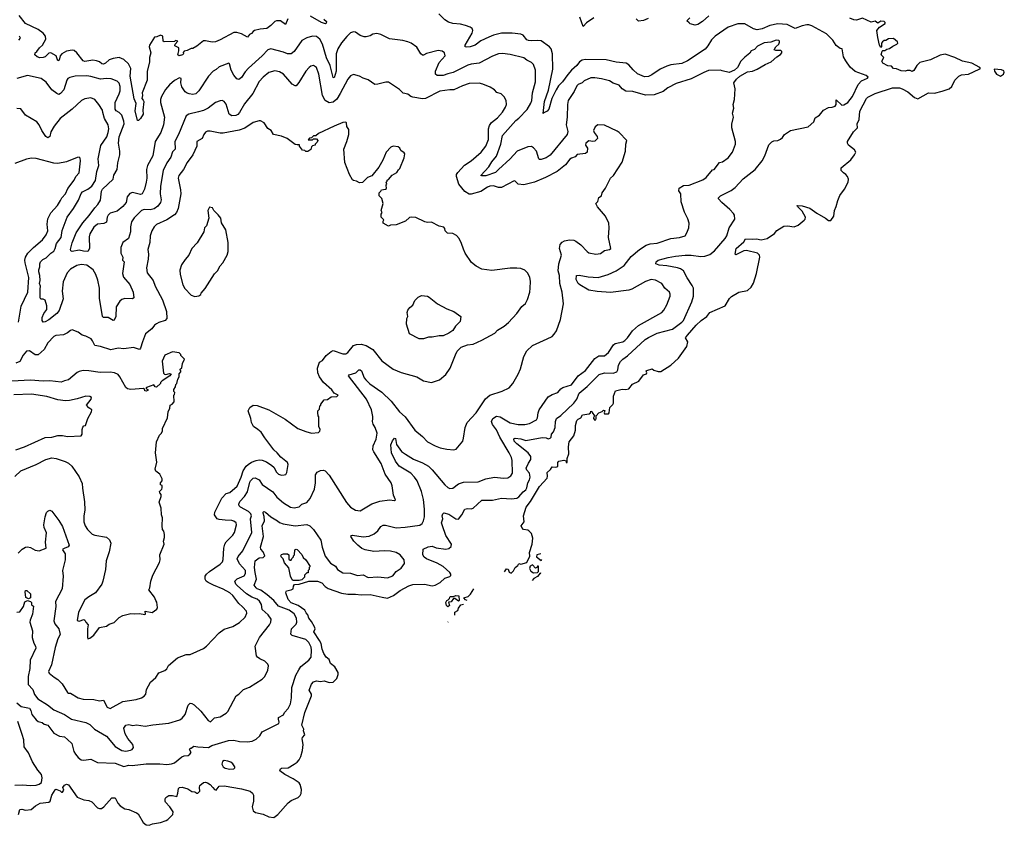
# Model space of a CAD drawing. Extents: x 1771496 to 1971148, y 471553 to 643630.
# Tile 633 of 656: x 1903614 to 1913733, y 516276 to 524555. Entities that reach past the tile are written whole.
import ezdxf

# ---------------------------------------------------------------- set-up
doc = ezdxf.new("R2010")
doc.units = 0

msp = doc.modelspace()

# ---------------------------------------------------------------- linework, layer by layer
at = {"layer": '0CON10XD'}
for points in [[(1906371, 524565), (1906345, 524506), (1906295, 524543), (1906255, 524544), (1906236, 524535), (1906195, 524496), (1906153, 524465), (1906085, 524458), (1906027, 524443), (1906014, 524435), (1905997, 524413), (1905975, 524402), (1905955, 524376), (1905895, 524410), (1905845, 524425), (1905815, 524422), (1905675, 524347), (1905625, 524329), (1905593, 524323), (1905525, 524339), (1905503, 524337), (1905435, 524283), (1905395, 524260), (1905375, 524259), (1905335, 524239), (1905305, 524232), (1905293, 524217), (1905298, 524205), (1905288, 524195), (1905255, 524184), (1905240, 524195), (1905250, 524235), (1905250, 524265), (1905208, 524285), (1905212, 524305), (1905240, 524335), (1905215, 524340), (1905205, 524332), (1905098, 524328), (1905090, 524335), (1905087, 524385), (1905060, 524395), (1905025, 524378), (1905000, 524375), (1904948, 524295), (1904946, 524275), (1904962, 524215), (1904947, 524165), (1904948, 524122), (1904924, 524024), (1904923, 523935), (1904872, 523805), (1904878, 523775), (1904868, 523745), (1904885, 523729), (1904890, 523715), (1904880, 523625), (1904884, 523585), (1904855, 523538), (1904835, 523520), (1904825, 523520), (1904802, 523618), (1904812, 523695), (1904791, 523741), (1904750, 523975), (1904758, 524055), (1904732, 524102), (1904685, 524146), (1904635, 524167), (1904575, 524158), (1904535, 524142), (1904495, 524107), (1904475, 524098), (1904460, 524100), (1904433, 524123), (1904405, 524134), (1904365, 524140), (1904325, 524133), (1904285, 524126), (1904265, 524132), (1904203, 524215), (1904175, 524238), (1904155, 524243), (1904095, 524231), (1904047, 524205), (1904029, 524185), (1904025, 524152), (1904015, 524136), (1904005, 524134), (1903988, 524185), (1903935, 524213), (1903915, 524210), (1903877, 524175), (1903855, 524165), (1903823, 524163), (1903794, 524174), (1903770, 524195), (1903773, 524215), (1903792, 524228), (1903817, 524265), (1903848, 524295), (1903882, 524355), (1903878, 524385), (1903855, 524418), (1903803, 524453), (1903675, 524515), (1903608, 524598)], [(1906739, 524559), (1906768, 524535), (1906765, 524518), (1906757, 524513), (1906716, 524525), (1906602, 524592)], [(1909861, 521099), (1910043, 521267), (1910075, 521290), (1910165, 521333), (1910325, 521375), (1910420, 521445), (1910435, 521465), (1910521, 521655), (1910540, 521715), (1910539, 521795), (1910527, 521825), (1910473, 521903), (1910435, 521975), (1910406, 521996), (1910375, 522005), (1910265, 522025), (1910185, 522031), (1910151, 522045), (1910154, 522065), (1910176, 522085), (1910280, 522110), (1910354, 522126), (1910455, 522134), (1910515, 522134), (1910615, 522122), (1910655, 522125), (1910707, 522143), (1910755, 522181), (1910865, 522306), (1910881, 522335), (1910906, 522415), (1910963, 522505), (1910959, 522545), (1910950, 522565), (1910914, 522605), (1910830, 522675), (1910797, 522715), (1910796, 522725), (1910816, 522745), (1910925, 522799), (1910969, 522831), (1911051, 522919), (1911173, 523015), (1911245, 523106), (1911271, 523155), (1911315, 523270), (1911345, 523299), (1911365, 523309), (1911405, 523314), (1911432, 523328), (1911453, 523345), (1911473, 523375), (1911535, 523416), (1911716, 523455), (1911775, 523506), (1911789, 523545), (1911833, 523575), (1911875, 523624), (1911925, 523654), (1911965, 523657), (1911995, 523668), (1912005, 523685), (1912005, 523733), (1912065, 523678), (1912085, 523680), (1912126, 523704), (1912173, 523765), (1912232, 523888), (1912264, 523926), (1912327, 523955), (1912333, 523965), (1912315, 523982), (1912201, 524021), (1912148, 524068), (1912103, 524133), (1912082, 524175), (1912068, 524255), (1912045, 524260), (1912005, 524290), (1911970, 524345), (1911905, 524409), (1911755, 524492), (1911725, 524502), (1911705, 524504), (1911655, 524492), (1911585, 524463), (1911501, 524505), (1911405, 524511), (1911324, 524495), (1911245, 524462), (1911195, 524452), (1911155, 524460), (1911065, 524512), (1910995, 524512), (1910895, 524477), (1910762, 524385), (1910725, 524348), (1910688, 524285), (1910659, 524251), (1910479, 524131), (1910420, 524105), (1910305, 524090), (1910265, 524078), (1910195, 524045), (1910112, 523988), (1910075, 523970), (1910035, 523969), (1909965, 524000), (1909920, 524040), (1909875, 524090), (1909848, 524108), (1909745, 524118), (1909643, 524143), (1909426, 524146), (1909395, 524139), (1909369, 524121), (1909341, 524085), (1909284, 524036), (1909247, 523993), (1909194, 523915), (1909153, 523877), (1909127, 523833), (1909084, 523745), (1909051, 523635), (1909035, 523614), (1909001, 523599), (1908995, 523590), (1909009, 523715), (1909048, 523832), (1909092, 524048), (1909090, 524205), (1909075, 524255), (1909058, 524275), (1908975, 524337), (1908933, 524343), (1908875, 524337), (1908845, 524340), (1908828, 524348), (1908787, 524395), (1908765, 524408), (1908675, 524417), (1908565, 524415), (1908484, 524395), (1908435, 524375), (1908353, 524337), (1908295, 524294), (1908245, 524275), (1908205, 524272), (1908194, 524275), (1908191, 524295), (1908264, 524415), (1908271, 524445), (1908263, 524465), (1908245, 524478), (1908195, 524496), (1908145, 524508), (1908065, 524517), (1908021, 524531), (1907985, 524553), (1907923, 524615)], [(1909515, 524575), (1909438, 524522), (1909405, 524484), (1909372, 524582)], [(1910698, 524595), (1910632, 524535), (1910583, 524505), (1910555, 524498), (1910505, 524514), (1910494, 524524), (1910472, 524545), (1910500, 524575)], [(1910477, 521313), (1910568, 521415), (1910619, 521465), (1910675, 521505), (1910708, 521545), (1910865, 521613), (1910909, 521691), (1910929, 521711), (1911005, 521755), (1911095, 521771), (1911132, 521805), (1911155, 521848), (1911187, 521945), (1911220, 522115), (1911218, 522135), (1911198, 522155), (1911085, 522184), (1911055, 522179), (1910975, 522138), (1910968, 522145), (1910976, 522205), (1911058, 522272), (1911075, 522302), (1911149, 522301), (1911185, 522303), (1911235, 522291), (1911295, 522305), (1911372, 522358), (1911395, 522389), (1911468, 522432), (1911505, 522435), (1911575, 522428), (1911615, 522444), (1911678, 522495), (1911686, 522505), (1911689, 522525), (1911657, 522587), (1911607, 522635), (1911604, 522646), (1911655, 522642), (1911735, 522618), (1911805, 522567), (1911895, 522517), (1911925, 522491), (1911950, 522490), (1911982, 522535), (1911988, 522595), (1912007, 522635), (1912022, 522698), (1912042, 522748), (1912091, 522815), (1912128, 522885), (1912131, 522915), (1912121, 522945), (1912105, 522965), (1912081, 522981), (1912058, 523005), (1912058, 523032), (1912155, 523115), (1912195, 523165), (1912207, 523195), (1912195, 523219), (1912132, 523265), (1912122, 523285), (1912122, 523305), (1912185, 523401), (1912223, 523445), (1912220, 523485), (1912242, 523528), (1912249, 523615), (1912318, 523745), (1912331, 523759), (1912405, 523798), (1912585, 523855), (1912655, 523854), (1912685, 523846), (1912743, 523813), (1912812, 523755), (1912843, 523743), (1912955, 523804), (1913015, 523801), (1913095, 523820), (1913165, 523846), (1913195, 523869), (1913224, 523935), (1913266, 523975), (1913295, 523988), (1913365, 523997), (1913474, 524045), (1913488, 524055), (1913483, 524065), (1913398, 524108), (1913305, 524129), (1913225, 524168), (1913125, 524200), (1913075, 524192), (1912975, 524141), (1912866, 524114), (1912836, 524084), (1912805, 524033), (1912785, 524022), (1912765, 524032), (1912735, 524033), (1912715, 524027), (1912675, 524030), (1912625, 524050), (1912595, 524053), (1912575, 524079), (1912535, 524080), (1912485, 524110), (1912475, 524128), (1912496, 524165), (1912467, 524195), (1912477, 524233), (1912485, 524240), (1912505, 524240), (1912525, 524252), (1912555, 524258), (1912586, 524284), (1912628, 524302), (1912638, 524315), (1912635, 524328), (1912595, 524362), (1912543, 524357), (1912517, 524343), (1912498, 524342), (1912481, 524329), (1912470, 524315), (1912470, 524275), (1912465, 524270), (1912452, 524295), (1912432, 524372), (1912423, 524445), (1912451, 524479), (1912510, 524515), (1912510, 524525), (1912500, 524535), (1912465, 524539), (1912435, 524520), (1912405, 524540), (1912365, 524530), (1912275, 524571), (1912215, 524551), (1912186, 524554), (1912145, 524571)], [(1910073, 524567), (1910025, 524546), (1909975, 524541), (1909950, 524565)], [(1903584, 517535), (1903628, 517498), (1903715, 517478), (1903728, 517455), (1903738, 517415), (1903785, 517360), (1903805, 517344), (1903845, 517332), (1903866, 517315), (1903905, 517306), (1903965, 517224), (1904025, 517193), (1904075, 517186), (1904105, 517159), (1904151, 517115), (1904172, 517035), (1904187, 517005), (1904215, 516971), (1904245, 516949), (1904275, 516946), (1904345, 516956), (1904415, 516921), (1904595, 516913), (1904685, 516880), (1904735, 516892), (1904769, 516889), (1904914, 516906), (1905053, 516907), (1905125, 516899), (1905175, 516906), (1905205, 516918), (1905281, 516979), (1905305, 516989), (1905345, 516994), (1905363, 517005), (1905378, 517025), (1905358, 517055), (1905365, 517068), (1905375, 517068), (1905405, 517090), (1905445, 517081), (1905555, 517076), (1905590, 517095), (1905762, 517148), (1905815, 517150), (1905875, 517136), (1905955, 517133), (1906005, 517142), (1906045, 517161), (1906082, 517195), (1906107, 517235), (1906279, 517321), (1906282, 517335), (1906273, 517365), (1906275, 517384), (1906325, 517410), (1906337, 517435), (1906374, 517476), (1906396, 517525), (1906407, 517585), (1906412, 517692), (1906453, 517817), (1906482, 517875), (1906505, 517907), (1906586, 517974), (1906609, 518005), (1906615, 518075), (1906609, 518105), (1906587, 518155), (1906555, 518184), (1906415, 518225), (1906400, 518240), (1906407, 518295), (1906455, 518344), (1906463, 518365), (1906458, 518405), (1906435, 518448), (1906385, 518486), (1906275, 518527), (1906226, 518586), (1906156, 518645), (1906091, 518691), (1906055, 518705), (1906044, 518715), (1906024, 518745), (1906048, 518805), (1906035, 518875), (1906026, 518925), (1906034, 518995), (1906075, 519026), (1906115, 519029), (1906133, 519045), (1906118, 519085), (1906092, 519112), (1906089, 519135), (1906121, 519245), (1906108, 519355), (1906130, 519405), (1906128, 519448), (1906116, 519485), (1906116, 519495), (1906125, 519500), (1906139, 519495), (1906194, 519445), (1906265, 519405), (1906286, 519386), (1906323, 519373), (1906445, 519354), (1906565, 519367), (1906596, 519355), (1906633, 519315), (1906708, 519205), (1906722, 519135), (1906755, 519042), (1906809, 518969), (1906859, 518939), (1906882, 518905), (1906935, 518869), (1907015, 518868), (1907085, 518842), (1907145, 518851), (1907195, 518824), (1907295, 518828), (1907395, 518820), (1907449, 518841), (1907485, 518885), (1907535, 518919), (1907569, 518965), (1907567, 519005), (1907525, 519054), (1907485, 519080), (1907425, 519094), (1907365, 519098), (1907255, 519091), (1907164, 519105), (1907131, 519121), (1907089, 519155), (1907050, 519195), (1907019, 519245), (1907025, 519254), (1907035, 519256), (1907145, 519240), (1907205, 519246), (1907258, 519272), (1907295, 519303), (1907325, 519346), (1907350, 519360), (1907375, 519361), (1907485, 519332), (1907575, 519338), (1907725, 519359), (1907751, 519379), (1907765, 519404), (1907773, 519445), (1907774, 519525), (1907763, 519625), (1907745, 519705), (1907699, 519815), (1907673, 519855), (1907633, 519893), (1907515, 519967), (1907475, 520017), (1907437, 520105), (1907429, 520185), (1907445, 520228), (1907465, 520253), (1907475, 520250), (1907488, 520188), (1907520, 520140), (1907539, 520119), (1907579, 520089), (1907660, 520040), (1907755, 520001), (1907815, 519965), (1907855, 519928), (1907983, 519775), (1908015, 519746), (1908035, 519738), (1908065, 519741), (1908125, 519786), (1908175, 519801), (1908325, 519806), (1908405, 519837), (1908495, 519852), (1908587, 519843), (1908632, 519848), (1908663, 519867), (1908679, 519895), (1908674, 520025), (1908668, 520055), (1908646, 520105), (1908550, 520265), (1908515, 520339), (1908472, 520395), (1908462, 520425), (1908477, 520455), (1908515, 520479), (1908552, 520472), (1908655, 520411), (1908736, 520394), (1908805, 520395), (1908855, 520406), (1908925, 520444), (1908937, 520463), (1908943, 520515), (1908954, 520546), (1909045, 520679), (1909085, 520704), (1909145, 520722), (1909175, 520761), (1909195, 520774), (1909285, 520802), (1909355, 520895), (1909429, 520951), (1909525, 521074), (1909565, 521100), (1909625, 521102), (1909666, 521136), (1909718, 521215), (1909735, 521226), (1909813, 521245), (1909835, 521257), (1909862, 521285), (1909913, 521357), (1909975, 521411), (1910215, 521545), (1910235, 521569), (1910266, 521625), (1910301, 521715), (1910301, 521735), (1910294, 521754), (1910243, 521795), (1910212, 521845), (1910147, 521877), (1910105, 521884), (1910045, 521865), (1909905, 521786), (1909873, 521777), (1909685, 521752), (1909550, 521760), (1909465, 521777), (1909370, 521830), (1909355, 521845), (1909335, 521885), (1909337, 521925), (1909365, 521929), (1909455, 521912), (1909560, 521905), (1909663, 521937), (1909745, 521973), (1909825, 522028), (1909900, 522120), (1909984, 522195), (1910052, 522238), (1910095, 522252), (1910165, 522260), (1910305, 522308), (1910395, 522316), (1910452, 522335), (1910472, 522365), (1910490, 522415), (1910493, 522465), (1910482, 522508), (1910448, 522578), (1910412, 522682), (1910408, 522765), (1910389, 522795), (1910393, 522825), (1910435, 522851), (1910495, 522853), (1910635, 522908), (1910670, 522935), (1910735, 523012), (1910753, 523017), (1910805, 523088), (1910836, 523094), (1910894, 523136), (1910941, 523195), (1910970, 523275), (1910971, 523305), (1910933, 523445), (1910933, 523483), (1910950, 523555), (1910941, 523595), (1910952, 523645), (1910948, 523685), (1910960, 523735), (1910968, 523845), (1910953, 523907), (1910980, 523945), (1911015, 523976), (1911095, 524020), (1911145, 524027), (1911194, 524046), (1911275, 524093), (1911338, 524122), (1911395, 524172), (1911433, 524197), (1911448, 524215), (1911447, 524227), (1911435, 524238), (1911385, 524238), (1911368, 524245), (1911384, 524276), (1911415, 524305), (1911424, 524325), (1911423, 524335), (1911415, 524341), (1911390, 524345), (1911335, 524324), (1911264, 524316), (1911196, 524284), (1911165, 524250), (1911132, 524235), (1911118, 524212), (1911065, 524170), (1911025, 524128), (1910990, 524065), (1910962, 524038), (1910905, 524012), (1910835, 524028), (1910815, 524038), (1910695, 524032), (1910645, 524014), (1910515, 523948), (1910360, 523900), (1910275, 523855), (1910228, 523818), (1910135, 523783), (1910045, 523781), (1909917, 523817), (1909845, 523822), (1909807, 523845), (1909775, 523883), (1909715, 523902), (1909675, 523926), (1909595, 523949), (1909525, 523958), (1909485, 523957), (1909415, 523927), (1909394, 523906), (1909355, 523890), (1909339, 523875), (1909313, 523817), (1909252, 523725), (1909243, 523685), (1909242, 523555), (1909232, 523475), (1909247, 523405), (1909241, 523375), (1909066, 523164), (1909025, 523134), (1908975, 523117), (1908958, 523118), (1908949, 523125), (1908925, 523205), (1908895, 523238), (1908875, 523251), (1908835, 523250), (1908726, 523204), (1908655, 523125), (1908535, 523017), (1908505, 522983), (1908405, 522952), (1908365, 522949), (1908352, 522955), (1908436, 523044), (1908468, 523095), (1908515, 523152), (1908560, 523275), (1908575, 523365), (1908712, 523518), (1908745, 523543), (1908829, 523631), (1908866, 523696), (1908876, 523725), (1908885, 523805), (1908917, 523915), (1908914, 524035), (1908894, 524095), (1908873, 524115), (1908825, 524138), (1908795, 524162), (1908655, 524197), (1908575, 524206), (1908535, 524203), (1908475, 524180), (1908335, 524107), (1908255, 524099), (1908221, 524089), (1908068, 524012), (1908015, 524000), (1907965, 523981), (1907905, 523982), (1907887, 523995), (1907886, 524025), (1907925, 524115), (1907986, 524185), (1907980, 524215), (1907955, 524232), (1907915, 524240), (1907795, 524207), (1907765, 524190), (1907755, 524191), (1907738, 524205), (1907695, 524273), (1907637, 524315), (1907605, 524329), (1907552, 524342), (1907415, 524358), (1907325, 524402), (1907285, 524412), (1907245, 524407), (1907215, 524390), (1907175, 524379), (1907155, 524379), (1907115, 524394), (1907065, 524426), (1907045, 524430), (1907015, 524420), (1906975, 524382), (1906921, 524319), (1906883, 524255), (1906868, 524205), (1906867, 524025), (1906845, 523956), (1906835, 523960), (1906804, 524085), (1906766, 524164), (1906725, 524302), (1906700, 524355), (1906665, 524382), (1906625, 524385), (1906565, 524368), (1906515, 524341), (1906435, 524229), (1906405, 524204), (1906366, 524204), (1906325, 524221), (1906196, 524254), (1906163, 524247), (1906108, 524185), (1905965, 524057), (1905932, 524018), (1905895, 523962), (1905865, 523940), (1905845, 523948), (1905815, 523985), (1905789, 524035), (1905772, 524102), (1905765, 524108), (1905665, 524069), (1905635, 524042), (1905604, 524026), (1905555, 523975)], [(1903605, 524344), (1903622, 524365), (1903614, 524385)], [(1909036, 521274), (1909085, 521298), (1909108, 521322), (1909131, 521359), (1909173, 521475), (1909204, 521634), (1909189, 521755), (1909167, 521845), (1909163, 521925), (1909150, 521975), (1909155, 522045), (1909181, 522135), (1909162, 522205), (1909169, 522245), (1909190, 522270), (1909215, 522284), (1909265, 522293), (1909308, 522288), (1909330, 522280), (1909381, 522241), (1909445, 522172), (1909465, 522160), (1909535, 522144), (1909585, 522151), (1909625, 522182), (1909675, 522193), (1909688, 522205), (1909666, 522315), (1909674, 522415), (1909669, 522465), (1909634, 522535), (1909553, 522633), (1909537, 522665), (1909555, 522688), (1909565, 522728), (1909594, 522746), (1909601, 522775), (1909635, 522823), (1909686, 522925), (1909718, 522955), (1909805, 523092), (1909841, 523205), (1909844, 523275), (1909853, 523315), (1909775, 523397), (1909755, 523410), (1909625, 523471), (1909556, 523474), (1909529, 523455), (1909511, 523415), (1909517, 523395), (1909549, 523355), (1909551, 523335), (1909525, 523306), (1909505, 523304), (1909465, 523311), (1909433, 523285), (1909428, 523265), (1909451, 523235), (1909447, 523195), (1909430, 523180), (1909345, 523171), (1909323, 523145), (1909285, 523133), (1909268, 523122), (1909225, 523065), (1909139, 522995), (1909018, 522932), (1908906, 522885), (1908795, 522857), (1908736, 522866), (1908707, 522895), (1908695, 522898), (1908565, 522832), (1908535, 522831), (1908485, 522849), (1908445, 522845), (1908421, 522835), (1908355, 522788), (1908255, 522762), (1908232, 522762), (1908190, 522790), (1908127, 522865), (1908102, 522945), (1908104, 522965), (1908118, 522985), (1908185, 523060), (1908255, 523104), (1908356, 523195), (1908405, 523256), (1908432, 523325), (1908433, 523435), (1908442, 523468), (1908462, 523498), (1908525, 523547), (1908577, 523605), (1908606, 523655), (1908616, 523685), (1908614, 523725), (1908594, 523764), (1908564, 523794), (1908518, 523808), (1908494, 523834), (1908451, 523861), (1908374, 523894), (1908335, 523902), (1908235, 523901), (1908165, 523877), (1908075, 523833), (1908035, 523835), (1907931, 523819), (1907785, 523744), (1907755, 523742), (1907655, 523759), (1907635, 523766), (1907605, 523789), (1907555, 523801), (1907517, 523837), (1907405, 523913), (1907376, 523914), (1907295, 523892), (1907265, 523890), (1907196, 523936), (1907145, 523954), (1907105, 523976), (1907045, 523993), (1907015, 523979), (1906985, 523944), (1906909, 523795), (1906873, 523737), (1906835, 523707), (1906795, 523701), (1906755, 523725), (1906727, 523775), (1906690, 523995), (1906665, 524065), (1906635, 524084), (1906605, 524076), (1906591, 524065), (1906555, 524025), (1906482, 523908), (1906455, 523877), (1906446, 523874), (1906413, 523893), (1906325, 523994), (1906285, 524019), (1906235, 524028), (1906175, 524011), (1906118, 523965), (1906075, 523919), (1906012, 523798), (1905925, 523691), (1905875, 523603), (1905855, 523581), (1905835, 523570), (1905795, 523568), (1905768, 523585), (1905736, 523686), (1905715, 523716), (1905695, 523724), (1905675, 523722), (1905627, 523703), (1905552, 523645), (1905505, 523623), (1905453, 523607), (1905353, 523585), (1905324, 523566), (1905246, 523375), (1905208, 523305), (1905212, 523225), (1905185, 523196), (1905168, 523142), (1905125, 523085), (1905088, 523005), (1905061, 522845), (1905057, 522765), (1905069, 522705), (1905063, 522675), (1905035, 522640), (1904995, 522611), (1904955, 522602), (1904895, 522605), (1904866, 522594), (1904791, 522519), (1904764, 522476), (1904753, 522425), (1904754, 522375), (1904733, 522305), (1904676, 522264), (1904653, 522215), (1904655, 522155), (1904675, 522115), (1904672, 522082), (1904688, 522065), (1904670, 521945), (1904680, 521910), (1904746, 521835), (1904780, 521755), (1904789, 521695), (1904774, 521686), (1904695, 521690), (1904665, 521678), (1904645, 521662), (1904606, 521605), (1904604, 521505), (1904585, 521468), (1904575, 521464), (1904523, 521493), (1904476, 521496), (1904465, 521506), (1904434, 521694), (1904434, 521795), (1904417, 521877), (1904397, 521935), (1904368, 521985), (1904305, 522034), (1904245, 522038), (1904201, 522029), (1904135, 521990), (1904102, 521955), (1904062, 521862), (1904050, 521765), (1904062, 521685), (1904019, 521565), (1903995, 521535), (1903915, 521471), (1903875, 521449), (1903855, 521446), (1903845, 521465), (1903845, 521495), (1903862, 521535), (1903892, 521575), (1903893, 521615), (1903875, 521671), (1903855, 521682), (1903833, 521683), (1903825, 521695), (1903824, 521786), (1903829, 521815), (1903818, 521845), (1903825, 521875), (1903823, 521925), (1903810, 521965), (1903810, 521985), (1903821, 522015), (1903820, 522045), (1903829, 522065), (1903851, 522089), (1903885, 522106), (1903934, 522156), (1903965, 522176), (1903980, 522205), (1903993, 522255), (1904039, 522315), (1904052, 522388), (1904101, 522525), (1904169, 522615), (1904219, 522701), (1904245, 522768), (1904260, 522785), (1904316, 522814), (1904355, 522844), (1904395, 522903), (1904407, 522995), (1904429, 523055), (1904421, 523125), (1904448, 523262), (1904509, 523351), (1904525, 523395), (1904530, 523435), (1904525, 523475), (1904485, 523540), (1904470, 523600), (1904464, 523625), (1904429, 523685), (1904385, 523734), (1904345, 523752), (1904285, 523743), (1904251, 523725), (1904155, 523635), (1904029, 523541), (1903968, 523462), (1903935, 523403), (1903924, 523355), (1903905, 523340), (1903882, 523355), (1903842, 523415), (1903814, 523475), (1903790, 523505), (1903673, 523575), (1903625, 523638), (1903585, 523643)], [(1905555, 523975), (1905457, 523823), (1905425, 523793), (1905395, 523788), (1905355, 523794), (1905335, 523800), (1905315, 523815), (1905281, 523865), (1905271, 523905), (1905275, 523950), (1905257, 523957), (1905205, 523931), (1905155, 523886), (1905114, 523836), (1905073, 523767), (1905062, 523735), (1905062, 523705), (1905101, 523555), (1905093, 523475), (1905065, 523395), (1905005, 523305), (1904984, 523156), (1904929, 523055), (1904916, 523015), (1904921, 522925), (1904915, 522885), (1904898, 522815), (1904874, 522766), (1904855, 522760), (1904775, 522778), (1904745, 522769), (1904719, 522735), (1904707, 522675), (1904675, 522635), (1904615, 522587), (1904545, 522566), (1904523, 522547), (1904513, 522525), (1904506, 522474), (1904478, 522462), (1904415, 522453), (1904375, 522424), (1904336, 522355), (1904327, 522325), (1904331, 522205), (1904316, 522174), (1904270, 522175), (1904225, 522186), (1904154, 522174), (1904140, 522180), (1904136, 522195), (1904155, 522261), (1904195, 522364), (1904262, 522468), (1904328, 522542), (1904387, 522623), (1904419, 522655), (1904445, 522701), (1904456, 522794), (1904465, 522812), (1904574, 522916), (1904583, 522957), (1904615, 523016), (1904622, 523085), (1904644, 523166), (1904644, 523205), (1904630, 523285), (1904635, 523350), (1904688, 523485), (1904685, 523512), (1904664, 523575), (1904635, 523602), (1904605, 523617), (1904594, 523635), (1904597, 523705), (1904638, 523792), (1904646, 523825), (1904648, 523868), (1904635, 523902), (1904615, 523923), (1904555, 523947), (1904505, 523952), (1904445, 523945), (1904345, 523972), (1904305, 523978), (1904185, 523974), (1904129, 523961), (1904110, 523950), (1904098, 523932), (1904068, 523835), (1904035, 523796), (1904015, 523788), (1903995, 523796), (1903945, 523835), (1903885, 523913), (1903835, 523951), (1903695, 523982), (1903585, 523950)], [(1913695, 523975), (1913725, 523995), (1913733, 524015), (1913728, 524028), (1913705, 524040), (1913630, 524045), (1913631, 524025), (1913654, 523995), (1913695, 523975)], [(1904215, 517585), (1904265, 517571), (1904377, 517567), (1904435, 517554), (1904475, 517560), (1904515, 517491), (1904545, 517476), (1904673, 517547), (1904813, 517567), (1904866, 517584), (1904895, 517603), (1904910, 517625), (1904918, 517672), (1904958, 517745), (1905012, 517795), (1905045, 517843), (1905105, 517868), (1905126, 517885), (1905145, 517919), (1905235, 517998), (1905325, 518030), (1905365, 518032), (1905505, 518094), (1905535, 518116), (1905666, 518254), (1905715, 518290), (1905805, 518320), (1905875, 518359), (1905932, 518415), (1905949, 518455), (1905944, 518475), (1905905, 518522), (1905865, 518555), (1905805, 518636), (1905775, 518665), (1905705, 518704), (1905605, 518742), (1905551, 518771), (1905530, 518785), (1905520, 518805), (1905521, 518835), (1905535, 518858), (1905565, 518884), (1905675, 518959), (1905697, 518983), (1905704, 519006), (1905712, 519125), (1905722, 519165), (1905735, 519188), (1905805, 519257), (1905821, 519285), (1905844, 519365), (1905839, 519385), (1905815, 519402), (1905795, 519408), (1905725, 519412), (1905665, 519418), (1905645, 519426), (1905615, 519465), (1905621, 519495), (1905692, 519638), (1905735, 519686), (1905775, 519697), (1905849, 519761), (1905891, 519855), (1905912, 519918), (1905942, 519965), (1905964, 519985), (1905995, 520006), (1906045, 520026), (1906075, 520032), (1906107, 520027), (1906152, 520012), (1906207, 519975), (1906227, 519955), (1906253, 519905), (1906273, 519883), (1906305, 519874), (1906334, 519876), (1906348, 519882), (1906360, 519900), (1906374, 519985), (1906368, 520005), (1906298, 520058), (1906262, 520105), (1906225, 520135), (1906132, 520258), (1906095, 520315), (1906062, 520345), (1906016, 520375), (1905996, 520415), (1905990, 520455), (1905964, 520536), (1905980, 520570), (1906015, 520594), (1906055, 520589), (1906175, 520544), (1906341, 520451), (1906473, 520355), (1906555, 520322), (1906615, 520307), (1906685, 520312), (1906700, 520325), (1906702, 520342), (1906688, 520375), (1906690, 520475), (1906683, 520483), (1906678, 520515), (1906680, 520535), (1906697, 520553), (1906700, 520585), (1906710, 520595), (1906710, 520605), (1906743, 520647), (1906777, 520653), (1906815, 520680), (1906875, 520682), (1906888, 520695), (1906847, 520717), (1906822, 520752), (1906736, 520826), (1906694, 520884), (1906679, 520925), (1906674, 520975), (1906695, 521034), (1906725, 521054), (1906765, 521105), (1906815, 521146), (1906835, 521154), (1906935, 521122), (1906965, 521122), (1906985, 521136), (1907044, 521206), (1907075, 521217), (1907125, 521219), (1907175, 521208), (1907244, 521164), (1907335, 521050), (1907454, 520964), (1907535, 520930), (1907695, 520886), (1907765, 520843), (1907845, 520827), (1907928, 520855), (1907995, 520910), (1908040, 520975), (1908092, 521112), (1908112, 521148), (1908152, 521188), (1908215, 521213), (1908275, 521220), (1908365, 521260), (1908496, 521334), (1908524, 521366), (1908594, 521406), (1908638, 521442), (1908723, 521535), (1908774, 521606), (1908811, 521639), (1908832, 521678), (1908856, 521755), (1908861, 521795), (1908864, 521865), (1908858, 521908), (1908834, 521955), (1908805, 521981), (1908765, 521999), (1908725, 522000), (1908655, 522000), (1908465, 521979), (1908365, 521992), (1908305, 522022), (1908259, 522059), (1908194, 522154), (1908176, 522196), (1908156, 522256), (1908131, 522305), (1908105, 522337), (1908067, 522357), (1908012, 522362), (1907988, 522385), (1907985, 522410), (1907975, 522423), (1907925, 522433), (1907845, 522473), (1907805, 522471), (1907777, 522477), (1907685, 522521), (1907645, 522527), (1907619, 522521), (1907580, 522485), (1907483, 522447), (1907425, 522442), (1907405, 522432), (1907350, 522465), (1907350, 522485), (1907357, 522497), (1907330, 522525), (1907330, 522555), (1907340, 522575), (1907330, 522595), (1907350, 522665), (1907337, 522717), (1907310, 522745), (1907310, 522775), (1907327, 522793), (1907332, 522808), (1907375, 522812), (1907385, 522820), (1907380, 522855), (1907388, 522865), (1907380, 522885), (1907390, 522895), (1907390, 522905), (1907406, 522914), (1907444, 522956), (1907490, 522985), (1907507, 523013), (1907522, 523025), (1907567, 523135), (1907572, 523175), (1907566, 523186), (1907531, 523211), (1907520, 523235), (1907505, 523250), (1907453, 523257), (1907430, 523245), (1907382, 523195), (1907345, 523110), (1907305, 523040), (1907235, 522950), (1907190, 522935), (1907138, 522882), (1907105, 522880), (1907077, 522897), (1907045, 522902), (1907035, 522910), (1907003, 522965), (1906957, 523087), (1906947, 523225), (1906977, 523303), (1906996, 523375), (1906996, 523425), (1906978, 523458), (1906973, 523495), (1906965, 523503), (1906935, 523499), (1906845, 523461), (1906684, 523386), (1906657, 523363), (1906635, 523360), (1906615, 523340), (1906592, 523338), (1906580, 523320), (1906625, 523322), (1906635, 523330), (1906665, 523332), (1906678, 523315), (1906670, 523295), (1906650, 523275), (1906650, 523265), (1906625, 523260), (1906613, 523247), (1906608, 523222), (1906575, 523200), (1906555, 523200), (1906545, 523210), (1906520, 523215), (1906490, 523255), (1906490, 523270), (1906465, 523268), (1906444, 523274), (1906364, 523334), (1906305, 523357), (1906224, 523374), (1906198, 523415), (1906165, 523438), (1906126, 523496), (1906090, 523515), (1906075, 523516), (1906015, 523500), (1905929, 523441), (1905871, 523419), (1905705, 523388), (1905675, 523388), (1905571, 523409), (1905545, 523409), (1905525, 523400), (1905506, 523375), (1905489, 523335), (1905436, 523305), (1905435, 523255), (1905395, 523165), (1905335, 523089), (1905298, 523015), (1905249, 522955), (1905243, 522925), (1905268, 522805), (1905269, 522765), (1905244, 522616), (1905225, 522575), (1905205, 522548), (1905128, 522498), (1905019, 522451), (1904995, 522428), (1904971, 522385), (1904954, 522334), (1904952, 522265), (1904930, 522195), (1904938, 522145), (1904936, 522095), (1904916, 522005), (1904926, 521955), (1904987, 521875), (1905006, 521815), (1905081, 521675), (1905122, 521555), (1905126, 521485), (1905108, 521462), (1905045, 521444), (1905019, 521431), (1905000, 521415), (1904973, 521377), (1904909, 521325), (1904875, 521245), (1904855, 521178), (1904845, 521167), (1904785, 521186), (1904685, 521172), (1904628, 521178), (1904552, 521162), (1904445, 521198), (1904387, 521207), (1904364, 521254), (1904348, 521275), (1904295, 521304), (1904255, 521312), (1904217, 521345), (1904155, 521367), (1904135, 521361), (1904104, 521336), (1904065, 521317), (1903985, 521309), (1903965, 521300), (1903902, 521235), (1903865, 521166), (1903805, 521112), (1903775, 521112), (1903715, 521151), (1903683, 521147), (1903651, 521109), (1903615, 521042), (1903576, 521024)], [(1903602, 521445), (1903628, 521612), (1903698, 521755), (1903709, 521905), (1903670, 522055), (1903668, 522085), (1903675, 522115), (1903699, 522155), (1903756, 522215), (1903849, 522291), (1903888, 522345), (1903903, 522385), (1903896, 522455), (1903905, 522510), (1903935, 522570), (1904004, 522645), (1904033, 522697), (1904049, 522725), (1904085, 522765), (1904110, 522820), (1904175, 522906), (1904193, 522945), (1904225, 522980), (1904241, 523105), (1904235, 523133), (1904225, 523141), (1904205, 523139), (1904096, 523094), (1904005, 523077), (1903965, 523079), (1903785, 523129), (1903735, 523132), (1903685, 523121), (1903565, 523077)], [(1905415, 521712), (1905455, 521718), (1905475, 521730), (1905478, 521745), (1905519, 521791), (1905615, 521942), (1905648, 521975), (1905673, 522025), (1905703, 522055), (1905746, 522135), (1905757, 522173), (1905756, 522266), (1905733, 522395), (1905688, 522468), (1905680, 522515), (1905655, 522550), (1905610, 522595), (1905595, 522620), (1905565, 522630), (1905548, 522595), (1905558, 522515), (1905534, 522436), (1905513, 522415), (1905507, 522375), (1905438, 522262), (1905382, 522205), (1905352, 522135), (1905315, 522092), (1905278, 522035), (1905260, 521980), (1905264, 521935), (1905291, 521831), (1905313, 521793), (1905375, 521723), (1905415, 521712)], [(1907765, 521274), (1907720, 521275), (1907620, 521325), (1907588, 521425), (1907592, 521485), (1907602, 521505), (1907598, 521545), (1907605, 521570), (1907624, 521596), (1907655, 521620), (1907675, 521670), (1907710, 521705), (1907745, 521722), (1907805, 521713), (1907822, 521705), (1907908, 521635), (1908005, 521584), (1908075, 521557), (1908148, 521505), (1908142, 521455), (1908093, 521405), (1908065, 521362), (1908026, 521334), (1907965, 521307), (1907925, 521306), (1907855, 521291), (1907815, 521293), (1907765, 521274)], [(1903585, 518467), (1903615, 518469), (1903652, 518525), (1903668, 518572), (1903695, 518586), (1903727, 518577), (1903735, 518565), (1903735, 518543), (1903755, 518529), (1903745, 518445), (1903722, 518385), (1903720, 518365), (1903747, 518275), (1903744, 518205), (1903759, 518149), (1903778, 518115), (1903781, 518095), (1903722, 517972), (1903717, 517887), (1903703, 517805), (1903701, 517741), (1903703, 517723), (1903751, 517671), (1903765, 517621), (1903800, 517575), (1903899, 517515), (1903965, 517461), (1904075, 517415), (1904148, 517368), (1904295, 517332), (1904335, 517312), (1904383, 517263), (1904505, 517192), (1904596, 517086), (1904665, 517043), (1904705, 517039), (1904753, 517047), (1904770, 517055), (1904784, 517076), (1904778, 517105), (1904725, 517169), (1904698, 517215), (1904686, 517275), (1904706, 517304), (1904735, 517313), (1904777, 517303), (1904815, 517307), (1904904, 517294), (1904982, 517308), (1905146, 517324), (1905261, 517359), (1905284, 517376), (1905314, 517415), (1905345, 517512), (1905365, 517530), (1905385, 517528), (1905406, 517515), (1905475, 517450), (1905553, 517353), (1905575, 517340), (1905615, 517380), (1905675, 517390), (1905735, 517428), (1905752, 517445), (1905838, 517605), (1905865, 517622), (1905915, 517672), (1905976, 517694), (1906105, 517778), (1906132, 517805), (1906165, 517870), (1906173, 517915), (1906165, 517932), (1906135, 517962), (1906082, 517985), (1906058, 518005), (1906049, 518019), (1906035, 518115), (1906078, 518205), (1906181, 518335), (1906197, 518365), (1906200, 518395), (1906168, 518438), (1906105, 518495), (1906101, 518545), (1906079, 518579), (1906055, 518599), (1906000, 518620), (1905945, 518655), (1905849, 518739), (1905837, 518755), (1905827, 518785), (1905851, 518809), (1905922, 518838), (1905935, 518865), (1905934, 518895), (1905873, 518963), (1905851, 519015), (1905861, 519039), (1905906, 519095), (1905999, 519285), (1905986, 519424), (1905995, 519455), (1905991, 519475), (1905965, 519499), (1905885, 519545), (1905870, 519560), (1905865, 519575), (1905878, 519605), (1905925, 519656), (1905957, 519703), (1905978, 519802), (1905985, 519817), (1906015, 519844), (1906035, 519845), (1906075, 519826), (1906108, 519778), (1906215, 519704), (1906258, 519648), (1906325, 519591), (1906396, 519546), (1906435, 519538), (1906485, 519549), (1906515, 519576), (1906565, 519592), (1906601, 519635), (1906645, 519730), (1906655, 519795), (1906656, 519876), (1906670, 519905), (1906705, 519922), (1906737, 519927), (1906755, 519917), (1906795, 519875), (1906972, 519592), (1907015, 519546), (1907065, 519516), (1907115, 519508), (1907235, 519581), (1907315, 519607), (1907415, 519619), (1907467, 519613), (1907478, 519622), (1907455, 519670), (1907443, 519763), (1907431, 519795), (1907372, 519885), (1907329, 519995), (1907253, 520113), (1907245, 520135), (1907246, 520174), (1907278, 520245), (1907289, 520305), (1907267, 520365), (1907247, 520397), (1907241, 520425), (1907244, 520455), (1907245, 520478), (1907229, 520545), (1907178, 520655), (1906994, 520895), (1907000, 520905), (1907069, 520925), (1907100, 520955), (1907115, 520956), (1907127, 520945), (1907155, 520876), (1907171, 520855), (1907214, 520814), (1907336, 520726), (1907433, 520633), (1907519, 520525), (1907575, 520472), (1907676, 520335), (1907753, 520273), (1907807, 520217), (1907885, 520174), (1907935, 520154), (1908005, 520142), (1908075, 520134), (1908100, 520140), (1908167, 520225), (1908176, 520254), (1908194, 520365), (1908214, 520416), (1908305, 520516), (1908402, 520658), (1908445, 520697), (1908573, 520737), (1908645, 520773), (1908684, 520816), (1908738, 520912), (1908762, 520968), (1908796, 521094), (1908828, 521152), (1908885, 521206), (1909036, 521274)], [(1908597, 518881), (1908617, 518913), (1908635, 518908), (1908646, 518876), (1908665, 518868), (1908690, 518890), (1908708, 518925), (1908734, 518945), (1908745, 518967), (1908765, 518960), (1908825, 518976), (1908858, 519042), (1908855, 519078), (1908880, 519165), (1908888, 519225), (1908874, 519274), (1908848, 519302), (1908835, 519310), (1908792, 519315), (1908775, 519335), (1908767, 519355), (1908798, 519395), (1908791, 519455), (1908818, 519545), (1908865, 519605), (1908955, 519759), (1909036, 519844), (1909040, 519865), (1909035, 519902), (1909068, 519932), (1909085, 519960), (1909125, 519956), (1909145, 519964), (1909146, 520005), (1909155, 520018), (1909208, 520028), (1909230, 520020), (1909232, 520005), (1909240, 520005), (1909240, 520045), (1909257, 520093), (1909255, 520165), (1909262, 520215), (1909310, 520280), (1909325, 520335), (1909326, 520385), (1909341, 520435), (1909355, 520451), (1909381, 520465), (1909397, 520495), (1909466, 520504), (1909479, 520515), (1909485, 520532), (1909495, 520530), (1909498, 520518), (1909523, 520485), (1909511, 520465), (1909512, 520455), (1909525, 520440), (1909535, 520444), (1909540, 520455), (1909538, 520485), (1909566, 520515), (1909602, 520528), (1909615, 520542), (1909627, 520537), (1909622, 520515), (1909626, 520506), (1909665, 520506), (1909673, 520515), (1909679, 520571), (1909710, 520600), (1909716, 520614), (1909716, 520685), (1909738, 520742), (1909805, 520758), (1909845, 520754), (1909875, 520761), (1909912, 520808), (1909979, 520841), (1910025, 520904), (1910056, 520915), (1910060, 520925), (1910053, 520945), (1910059, 520951), (1910115, 520966), (1910132, 520952), (1910175, 520939), (1910205, 520940), (1910305, 521005), (1910385, 521075), (1910472, 521195), (1910481, 521245), (1910458, 521285), (1910477, 521313)], [(1903565, 519861), (1903625, 519918), (1903785, 519984), (1903883, 520035), (1903945, 520051), (1903988, 520045), (1904083, 520013), (1904115, 519996), (1904149, 519965), (1904227, 519857), (1904255, 519788), (1904261, 519741), (1904279, 519599), (1904284, 519515), (1904274, 519456), (1904274, 519395), (1904286, 519355), (1904312, 519315), (1904359, 519269), (1904385, 519257), (1904505, 519238), (1904538, 519208), (1904551, 519175), (1904533, 519085), (1904503, 518995), (1904496, 518904), (1904469, 518785), (1904457, 518755), (1904395, 518664), (1904325, 518624), (1904285, 518592), (1904218, 518465), (1904205, 518380), (1904225, 518374), (1904275, 518390), (1904285, 518383), (1904294, 518364), (1904317, 518335), (1904311, 518295), (1904310, 518205), (1904315, 518192), (1904335, 518200), (1904375, 518231), (1904435, 518307), (1904505, 518322), (1904535, 518342), (1904585, 518360), (1904635, 518410), (1904675, 518432), (1904755, 518452), (1904795, 518448), (1904845, 518453), (1904899, 518441), (1904906, 518445), (1904904, 518476), (1904975, 518461), (1905024, 518496), (1905030, 518515), (1905025, 518570), (1905013, 518585), (1905001, 518621), (1904943, 518695), (1904953, 518717), (1904963, 518785), (1904984, 518846), (1905052, 518978), (1905058, 519005), (1905054, 519056), (1905100, 519165), (1905092, 519195), (1905102, 519235), (1905102, 519265), (1905097, 519297), (1905082, 519315), (1905078, 519355), (1905082, 519435), (1905072, 519465), (1905068, 519535), (1905048, 519595), (1905068, 519655), (1905067, 519677), (1905053, 519693), (1905052, 519705), (1905075, 519730), (1905080, 519745), (1905078, 519768), (1905060, 519775), (1905060, 519795), (1905080, 519815), (1905078, 519835), (1905053, 519883), (1905012, 519915), (1905008, 519935), (1905023, 520007), (1905010, 520105), (1905022, 520215), (1905052, 520285), (1905069, 520301), (1905082, 520325), (1905082, 520355), (1905132, 520465), (1905140, 520525), (1905157, 520563), (1905160, 520595), (1905180, 520605), (1905202, 520628), (1905200, 520695), (1905207, 520703), (1905210, 520725), (1905200, 520735), (1905200, 520755), (1905217, 520783), (1905220, 520805), (1905230, 520815), (1905238, 520862), (1905252, 520885), (1905253, 520917), (1905270, 520935), (1905270, 520945), (1905260, 520955), (1905262, 520965), (1905282, 520978), (1905288, 521022), (1905308, 521065), (1905270, 521105), (1905270, 521115), (1905255, 521130), (1905185, 521141), (1905105, 521108), (1905077, 521045), (1905093, 520923), (1905101, 520911), (1905115, 520907), (1905155, 520920), (1905170, 520915), (1905156, 520894), (1905078, 520842), (1905060, 520825), (1905060, 520815), (1905022, 520778), (1905005, 520782), (1904992, 520802), (1904918, 520775), (1904910, 520765), (1904930, 520755), (1904930, 520745), (1904915, 520738), (1904902, 520742), (1904898, 520758), (1904886, 520766), (1904755, 520755), (1904723, 520763), (1904704, 520775), (1904645, 520886), (1904625, 520907), (1904590, 520925), (1904545, 520934), (1904442, 520928), (1904325, 520947), (1904265, 520949), (1904225, 520939), (1904205, 520928), (1904115, 520853), (1904076, 520844), (1904041, 520829), (1903925, 520843), (1903855, 520839), (1903725, 520851), (1903535, 520840)], [(1903602, 516385), (1903615, 516438), (1903635, 516440), (1903675, 516430), (1903731, 516439), (1903776, 516475), (1903825, 516502), (1903915, 516515), (1903926, 516524), (1903945, 516585), (1903979, 516641), (1903985, 516647), (1903995, 516644), (1904030, 516630), (1904045, 516616), (1904055, 516616), (1904068, 516638), (1904058, 516665), (1904075, 516687), (1904095, 516697), (1904115, 516690), (1904206, 516566), (1904275, 516536), (1904325, 516529), (1904355, 516518), (1904415, 516456), (1904435, 516447), (1904455, 516447), (1904479, 516465), (1904563, 516557), (1904595, 516558), (1904622, 516502), (1904646, 516475), (1904695, 516444), (1904735, 516437), (1904816, 516405), (1904832, 516392), (1904884, 516305), (1904915, 516280), (1904945, 516276), (1904979, 516291), (1905062, 516305), (1905118, 516325), (1905137, 516335), (1905188, 516385), (1905190, 516415), (1905156, 516466), (1905112, 516515), (1905108, 516525), (1905111, 516549), (1905117, 516563), (1905147, 516583), (1905185, 516583), (1905228, 516572), (1905241, 516605), (1905246, 516654), (1905256, 516664), (1905285, 516666), (1905342, 516652), (1905382, 516622), (1905415, 516621), (1905435, 516606), (1905445, 516606), (1905466, 516625), (1905461, 516665), (1905466, 516684), (1905503, 516717), (1905525, 516719), (1905545, 516711), (1905571, 516695), (1905599, 516665), (1905616, 516645), (1905635, 516636), (1905665, 516677), (1905715, 516681), (1905895, 516650), (1905984, 516625), (1906007, 516605), (1906017, 516585), (1906016, 516525), (1906002, 516465), (1906015, 516424), (1906037, 516407), (1906115, 516389), (1906175, 516362), (1906225, 516356), (1906267, 516385), (1906373, 516505), (1906405, 516529), (1906475, 516561), (1906497, 516583), (1906508, 516602), (1906511, 516645), (1906497, 516695), (1906485, 516713), (1906425, 516754), (1906339, 516799), (1906289, 516835), (1906293, 516855), (1906305, 516863), (1906372, 516865), (1906434, 516905), (1906465, 516926), (1906485, 516949), (1906505, 516984), (1906522, 517045), (1906526, 517105), (1906518, 517165), (1906522, 517178), (1906546, 517205), (1906532, 517245), (1906534, 517265), (1906513, 517305), (1906546, 517435), (1906613, 517605), (1906614, 517625), (1906590, 517665), (1906613, 517727), (1906635, 517749), (1906665, 517760), (1906705, 517754), (1906745, 517762), (1906794, 517744), (1906835, 517748), (1906872, 517785), (1906889, 517825), (1906887, 517847), (1906853, 517905), (1906808, 517938), (1906795, 517978), (1906765, 518003), (1906741, 518041), (1906723, 518085), (1906713, 518143), (1906694, 518174), (1906638, 518265), (1906650, 518295), (1906645, 518315), (1906615, 518370), (1906585, 518405), (1906577, 518437), (1906558, 518458), (1906546, 518485), (1906475, 518535), (1906403, 518563), (1906373, 518595), (1906351, 518665), (1906353, 518677), (1906358, 518685), (1906405, 518694), (1906425, 518705), (1906429, 518735), (1906439, 518751), (1906488, 518755), (1906586, 518784), (1906675, 518786), (1906719, 518769), (1906755, 518731), (1906785, 518711), (1906920, 518660), (1906985, 518650), (1907065, 518650), (1907125, 518643), (1907215, 518648), (1907339, 518621), (1907395, 518609), (1907455, 518638), (1907525, 518688), (1907615, 518736), (1907655, 518749), (1907774, 518754), (1907855, 518738), (1907885, 518742), (1907935, 518770), (1907985, 518814), (1908036, 518834), (1908046, 518844), (1908046, 518855), (1908035, 518874), (1907965, 518937), (1907905, 518971), (1907796, 519015), (1907772, 519032), (1907759, 519055), (1907761, 519115), (1907811, 519139), (1907853, 519143), (1907896, 519126), (1907995, 519113), (1908025, 519121), (1908050, 519140), (1908051, 519165), (1907995, 519255), (1907958, 519355), (1907951, 519385), (1907962, 519425), (1907956, 519455), (1907963, 519477), (1907974, 519486), (1908025, 519472), (1908095, 519424), (1908125, 519422), (1908159, 519465), (1908189, 519525), (1908215, 519531), (1908255, 519527), (1908275, 519534), (1908365, 519617), (1908475, 519617), (1908565, 519638), (1908668, 519632), (1908725, 519638), (1908745, 519650), (1908788, 519702), (1908815, 519725), (1908827, 519745), (1908837, 519795), (1908853, 519827), (1908860, 519855), (1908853, 519893), (1908825, 519925), (1908821, 519945), (1908842, 519998), (1908868, 520035), (1908866, 520065), (1908840, 520105), (1908725, 520195), (1908695, 520225), (1908694, 520246), (1908705, 520255), (1908765, 520247), (1908815, 520231), (1908985, 520261), (1909025, 520259), (1909045, 520248), (1909065, 520255), (1909075, 520265), (1909080, 520295), (1909100, 520320), (1909116, 520364), (1909120, 520425), (1909132, 520458), (1909175, 520489), (1909308, 520615), (1909341, 520655), (1909365, 520716), (1909447, 520785), (1909570, 520910), (1909625, 520927), (1909715, 520923), (1909750, 520935), (1909761, 520955), (1909770, 521005), (1909789, 521041), (1909814, 521066), (1909861, 521099)], [(1903575, 520135), (1903664, 520166), (1903875, 520261), (1903945, 520266), (1904005, 520282), (1904055, 520282), (1904105, 520271), (1904245, 520278), (1904256, 520294), (1904256, 520345), (1904264, 520366), (1904275, 520380), (1904290, 520385), (1904313, 520455), (1904353, 520525), (1904356, 520546), (1904325, 520567), (1904302, 520595), (1904350, 520655), (1904351, 520671), (1904334, 520684), (1904295, 520686), (1904205, 520657), (1904125, 520640), (1904085, 520638), (1904008, 520648), (1903892, 520682), (1903735, 520705), (1903555, 520700)], [(1903599, 519071), (1903639, 519115), (1903675, 519134), (1903695, 519138), (1903725, 519129), (1903774, 519104), (1903815, 519098), (1903887, 519125), (1903880, 519185), (1903891, 519281), (1903865, 519335), (1903861, 519365), (1903875, 519445), (1903891, 519489), (1903905, 519505), (1903925, 519513), (1903945, 519503), (1904017, 519407), (1904055, 519345), (1904122, 519155), (1904112, 519138), (1904072, 519122), (1904059, 519115), (1904056, 519105), (1904081, 519065), (1904082, 519005), (1904054, 518895), (1904060, 518835), (1904050, 518705), (1903983, 518577), (1903987, 518525), (1903966, 518376), (1903975, 518346), (1904016, 518296), (1904031, 518235), (1904008, 518192), (1903978, 518102), (1903941, 517925), (1903910, 517855), (1903918, 517838), (1903967, 517797), (1904005, 517774), (1904050, 517730), (1904105, 517641), (1904115, 517634), (1904135, 517634), (1904215, 517585)], [(1906425, 518790), (1906415, 518800), (1906398, 518835), (1906381, 518921), (1906335, 518972), (1906322, 519015), (1906300, 519035), (1906298, 519045), (1906305, 519058), (1906325, 519067), (1906367, 519067), (1906380, 519055), (1906382, 519012), (1906395, 519000), (1906405, 519000), (1906412, 519018), (1906430, 519035), (1906430, 519045), (1906440, 519055), (1906442, 519105), (1906455, 519112), (1906465, 519110), (1906515, 519060), (1906527, 519027), (1906555, 519003), (1906598, 518935), (1906590, 518925), (1906590, 518905), (1906580, 518895), (1906578, 518872), (1906565, 518870), (1906540, 518845), (1906540, 518825), (1906515, 518800), (1906485, 518793), (1906425, 518790)], [(1908971, 519064), (1908955, 519063), (1908928, 519055), (1908924, 519034), (1908975, 518998), (1908979, 519008)], [(1908895, 518871), (1908935, 518874), (1908946, 518885), (1908945, 518940), (1908935, 518940), (1908928, 518925), (1908915, 518917), (1908885, 518952), (1908861, 518939), (1908853, 518915), (1908868, 518888), (1908895, 518871)], [(1908975, 518863), (1908964, 518866), (1908936, 518834), (1908897, 518813), (1908881, 518790)], [(1908212, 518587), (1908195, 518594), (1908180, 518615), (1908224, 518626), (1908249, 518651), (1908280, 518705)], [(1903705, 518604), (1903678, 518618), (1903669, 518675), (1903675, 518689), (1903689, 518689), (1903724, 518654), (1903725, 518615), (1903705, 518604)], [(1908015, 518520), (1908000, 518535), (1907993, 518565), (1908004, 518586), (1908018, 518592), (1908030, 518605), (1908035, 518620), (1908043, 518627), (1908072, 518628), (1908095, 518638), (1908127, 518635), (1908130, 518585), (1908125, 518580), (1908087, 518607), (1908072, 518608), (1908048, 518572), (1908022, 518568), (1908030, 518535), (1908015, 518520)], [(1908085, 518436), (1908088, 518465), (1908118, 518482), (1908123, 518507), (1908147, 518543), (1908176, 518547)], [(1908014, 518362), (1908014, 518365), (1908017, 518367)], [(1903802, 516842), (1903747, 516927), (1903705, 517019), (1903662, 517082), (1903656, 517155), (1903640, 517210), (1903595, 517343)], [(1905775, 516854), (1905814, 516856), (1905827, 516865), (1905826, 516876), (1905806, 516906), (1905785, 516923), (1905752, 516935), (1905715, 516940), (1905699, 516931), (1905693, 516905), (1905706, 516875), (1905725, 516863), (1905775, 516854)], [(1903565, 516689), (1903645, 516691), (1903723, 516683), (1903785, 516687), (1903815, 516697), (1903839, 516715), (1903845, 516765), (1903837, 516797), (1903802, 516842)]]:
    msp.add_lwpolyline(points, dxfattribs=at)

doc.saveas('drawing.dxf')
